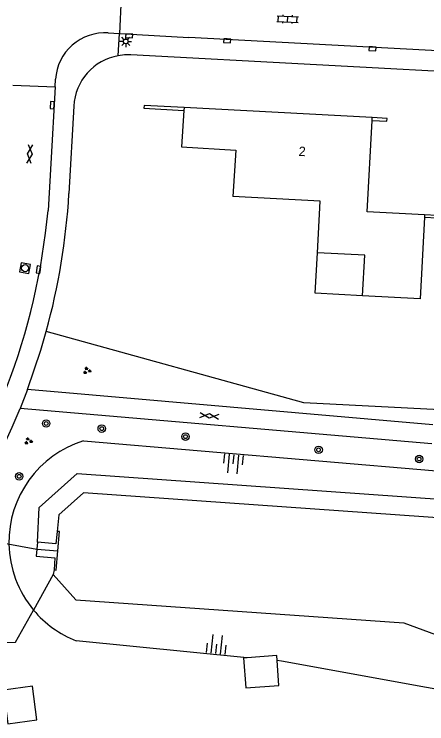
# Model space of a CAD drawing. Extents: x 131000 to 133013, y 393000 to 396501.
# Drawn here: x 131051.3 to 131095.4, y 395908.9 to 395984.8 of the extents above; entities that cross this region are included whole.
import ezdxf

# ---------------------------------------------------------------- set-up
doc = ezdxf.new("R2010")
doc.units = 0
for name, color, linetype in [('gg-afsc-erfafscheiding', 7, 'Continuous'), ('gg-afsc-muur', 7, 'Continuous'), ('gg-anno-huisnummerreeks BGT', 7, 'Continuous'), ('gg-bbg-gedigitaliseerde bebouwing', 7, 'Continuous'), ('gg-bbg-gedigitaliseerde bijgebouw', 7, 'Continuous'), ('gg-bbg-hoofdgebouw', 7, 'Continuous'), ('gg-bbg-luifel en loopbrug', 7, 'Continuous'), ('gg-knt-BGT kruinlijn', 7, 'Continuous'), ('gg-knt-bovenkant onderkant talud', 7, 'Continuous'), ('gg-knt-verharding', 7, 'Continuous'), ('gg-kntw-beschoeiing', 7, 'Continuous'), ('gg-kwrk-duiker nz buis', 7, 'Continuous'), ('gg-kwrk-uitstroombak niveau min 01', 7, 'Continuous'), ('gt-grn-groengrens', 7, 'Continuous'), ('gt-grn-weggrens', 7, 'Continuous'), ('gt-symb-boom', 7, 'Continuous'), ('gt-symb-gesloten verharding', 7, 'Continuous'), ('gt-symb-groenvak', 7, 'Continuous'), ('gt-symb-klinker verharding', 7, 'Continuous'), ('gt-symb-kolk', 7, 'Continuous'), ('gt-symb-lichtmast', 7, 'Continuous'), ('gt-symb-rioolschacht', 7, 'Continuous'), ('gt-symb-talud symbool', 7, 'Continuous')]:
    doc.layers.add(name, color=color, linetype=linetype)

# ---------------------------------------------------------------- blocks, each defined once
blk = doc.blocks.new('gt0-LMAST')
at = {"layer": 'gt-symb-lichtmast'}
for p, q in [((-0.182, 0.173), (-0.447, 0.438)), ((-0.005, 0.246), (-0.005, 0.621)), ((0.172, 0.173), (0.437, 0.438)), ((-0.255, -0.004), (-0.63, -0.004)), ((-0.182, -0.181), (-0.447, -0.446)), ((-0.005, -0.254), (-0.005, -0.629)), ((0.437, -0.446), (0.172, -0.181)), ((0.245, -0.004), (0.62, -0.004))]:
    blk.add_line(p, q, dxfattribs=at)
blk.add_circle((-0.005, -0.004), 0.25, dxfattribs=at)
blk = doc.blocks.new('gt0-KOLK')
at = {"layer": 'gt-symb-kolk'}
blk.add_lwpolyline([(0, 0), (0.375, 0), (0.375, 0.4), (-0.375, 0.4), (-0.375, 0), (0, 0)], dxfattribs=at)
blk = doc.blocks.new('gt0-KL1')
at = {"layer": 'gt-symb-klinker verharding'}
for p, q in [((-1.15, 0.3), (1.15, 0.3)), ((-1, -0.3), (-1, 0.3)), ((-0.5, 0.3), (-0.5, 0.45)), ((0, -0.3), (0, 0.3)), ((0.5, 0.3), (0.5, 0.45)), ((1, -0.3), (1, 0.3)), ((-1.15, -0.3), (1.15, -0.3)), ((-0.5, -0.45), (-0.5, -0.3)), ((0.5, -0.45), (0.5, -0.3))]:
    blk.add_line(p, q, dxfattribs=at)
blk = doc.blocks.new('gt0-RS')
at = {"layer": 'gt-symb-rioolschacht'}
blk.add_lwpolyline([(-0.5, -0.5), (0.5, -0.5), (0.5, 0.5), (-0.5, 0.5)], close=True, dxfattribs=at)
blk.add_circle((0, 0), 0.375, dxfattribs=at)
blk = doc.blocks.new('gt0-GESVH1')
at = {"layer": 'gt-symb-gesloten verharding'}
for p, q in [((-0.992, -0.261), (0.008, 0.239)), ((0.008, -0.261), (-0.992, 0.239)), ((0.008, 0.239), (1.008, -0.261)), ((1.008, 0.239), (0.008, -0.261))]:
    blk.add_line(p, q, dxfattribs=at)
blk = doc.blocks.new('gt0-GRVAK')
at = {"layer": 'gt-symb-groenvak'}
for p, q in [((-0.11, 0.189), (-0.228, 0.24)), ((-0.182, 0.153), (0.088, 0.153)), ((-0.091, 0.211), (-0.156, 0.322)), ((-0.047, 0.214), (-0.047, 0.393)), ((-0.004, 0.211), (0.061, 0.322)), ((0.015, 0.189), (0.133, 0.24)), ((0.262, -0.052), (0.197, 0.059)), ((0.305, -0.049), (0.305, 0.13)), ((0.349, -0.052), (0.414, 0.059)), ((-0.245, -0.228), (-0.363, -0.177)), ((-0.318, -0.264), (-0.047, -0.264)), ((-0.226, -0.206), (-0.291, -0.095)), ((-0.183, -0.203), (-0.183, -0.024)), ((-0.139, -0.206), (-0.074, -0.095)), ((-0.12, -0.228), (-0.002, -0.177)), ((0.243, -0.074), (0.125, -0.023)), ((0.17, -0.11), (0.441, -0.11)), ((0.368, -0.074), (0.486, -0.023))]:
    blk.add_line(p, q, dxfattribs=at)
blk = doc.blocks.new('gt0-BOOM')
at = {"layer": 'gt-symb-boom'}
for radius in [0.4, 0.2]:
    blk.add_circle((0, 0), radius, dxfattribs=at)
blk = doc.blocks.new('gt0-TALUD_1')
at = {"layer": 'gt-symb-talud symbool'}
for p, q in [((-1, -1), (-1, 0)), ((-0.5, -2), (-0.5, 0)), ((0, -1), (0, 0)), ((0.5, -2), (0.5, 0)), ((1, -1), (1, 0))]:
    blk.add_line(p, q, dxfattribs=at)

msp = doc.modelspace()

# ---------------------------------------------------------------- linework, layer by layer
at = {"layer": 'gg-afsc-erfafscheiding'}
msp.add_lwpolyline([(131098.465, 395942.442), (131098.193, 395942.398), (131082.244, 395943.239), (131054.732, 395950.861)], dxfattribs=at)
at = {"layer": 'gg-afsc-muur'}
for points in [[(131069.472, 395974.782), (131065.194, 395975.011), (131065.178, 395974.712), (131069.453, 395974.484)], [(131089.543, 395973.412), (131091.141, 395973.327), (131091.157, 395973.626), (131089.559, 395973.711)], [(131095.15, 395963.057), (131096.467, 395962.987), (131096.481, 395963.247), (131095.164, 395963.317)]]:
    msp.add_lwpolyline(points, dxfattribs=at)
at = {"layer": 'gg-bbg-gedigitaliseerde bebouwing'}
msp.add_line((131095.164, 395963.317), (131095.15, 395963.057), dxfattribs=at)
for points in [[(131083.705, 395959.278), (131083.998, 395964.777), (131074.663, 395965.275)], [(131095.15, 395963.057), (131094.686, 395954.349), (131088.544, 395954.677)], [(131088.544, 395954.677), (131088.775, 395959.008), (131083.705, 395959.278)]]:
    msp.add_lwpolyline(points, dxfattribs=at)
at = {"layer": 'gg-bbg-gedigitaliseerde bijgebouw'}
msp.add_line((131076.189, 395915.996), (131075.82, 395915.969), dxfattribs=at)
for points in [[(131075.82, 395915.969), (131076.059, 395912.765), (131079.603, 395913.029), (131079.405, 395915.678)], [(131079.405, 395915.678), (131079.364, 395916.233), (131076.189, 395915.996)], [(131050.174, 395912.541), (131050.631, 395908.929), (131053.734, 395909.336), (131053.261, 395912.946), (131050.174, 395912.541)]]:
    msp.add_lwpolyline(points, dxfattribs=at)
at = {"layer": 'gg-bbg-hoofdgebouw'}
for p, q in [((131069.472, 395974.782), (131069.453, 395974.484)), ((131089.559, 395973.711), (131069.472, 395974.782)), ((131089.543, 395973.412), (131089.559, 395973.711))]:
    msp.add_line(p, q, dxfattribs=at)
for points in [[(131069.453, 395974.484), (131069.203, 395970.598), (131074.981, 395970.226), (131074.663, 395965.275)], [(131095.164, 395963.317), (131089.022, 395963.645), (131089.543, 395973.412)]]:
    msp.add_lwpolyline(points, dxfattribs=at)
at = {"layer": 'gg-bbg-luifel en loopbrug'}
msp.add_lwpolyline([(131088.544, 395954.677), (131083.474, 395954.947), (131083.705, 395959.278)], dxfattribs=at)
at = {"layer": 'gg-knt-BGT kruinlijn'}
msp.add_lwpolyline([(131058.71, 395939.16), (131096.43, 395935.96), (131098.42, 395938.42)], dxfattribs=at)
for centre, radius, start, end in [((131062.067, 395928.344), 11.325, 107.2431, 181.0182), ((131062.072, 395928.348), 11.329, 181.03501, 219.87592)]:
    msp.add_arc(centre, radius, start, end, dxfattribs=at)
at = {"layer": 'gg-knt-bovenkant onderkant talud'}
msp.add_line((131076.189, 395915.996), (131057.936, 395917.802), dxfattribs=at)
msp.add_lwpolyline([(131135.483, 395912.11), (131131.3, 395909.19), (131110.85, 395910.01), (131079.89, 395915.63), (131079.405, 395915.678)], dxfattribs=at)
msp.add_arc((131062.071, 395928.354), 11.333, 219.90055, 248.59962, dxfattribs=at)
at = {"layer": 'gg-knt-verharding'}
for p, q in [((131062.799, 395987.747), (131062.546, 395982.719)), ((131061.363, 395982.76), (131062.546, 395982.719)), ((131062.546, 395982.719), (131069.961, 395982.291)), ((131137.221, 395978.686), (131069.961, 395982.291)), ((131055.673, 395976.987), (131055.721, 395977.81)), ((131051.17, 395977.181), (131055.673, 395976.987)), ((131057.677, 395974.953), (131057.155, 395965.589)), ((131052.728, 395944.645), (131051.951, 395942.637)), ((131096.04, 395940.88), (131052.728, 395944.645)), ((131095.931, 395938.865), (131051.951, 395942.637))]:
    msp.add_line(p, q, dxfattribs=at)
for points in [[(131103.461, 395978.283), (131063.772, 395980.417), (131063.098, 395980.414), (131062.426, 395980.332)], [(131055.673, 395976.987), (131055.241, 395968.807), (131054.926, 395963.783)], [(131052.728, 395944.645), (131054.143, 395948.847), (131054.732, 395950.861)], [(131050.194, 395938.675), (131051.104, 395940.637), (131051.951, 395942.637)]]:
    msp.add_lwpolyline(points, dxfattribs=at)
for centre, radius, start, end in [((131061.015, 395977.466), 5.305, 86.23806, 176.28603), ((131063.465, 395974.629), 5.797, 100.3244, 176.79445), ((130987.071, 395969.556), 70.196, 344.55458, 356.76058), ((130983.98, 395970.359), 71.25, 339.01187, 354.70441)]:
    msp.add_arc(centre, radius, start, end, dxfattribs=at)
at = {"layer": 'gg-kntw-beschoeiing'}
msp.add_line((131055.57, 395925.38), (131055.49, 395924.88), dxfattribs=at)
for points in [[(131103.7, 395938.157), (131103.63, 395936.25), (131098.56, 395930.8), (131058.73, 395933.63), (131056.09, 395931.25), (131055.907, 395929.48)], [(131055.49, 395924.88), (131057.91, 395922.19), (131092.95, 395919.71), (131110.151, 395913.38), (131130.23, 395912.3), (131132.86, 395914.68)]]:
    msp.add_lwpolyline(points, dxfattribs=at)
at = {"layer": 'gg-kwrk-duiker nz buis'}
msp.add_lwpolyline([(131012.015, 395936.004), (131013.946, 395934.904), (131053.725, 395927.595), (131055.965, 395927.415)], dxfattribs=at)
at = {"layer": 'gg-kwrk-uitstroombak niveau min 01'}
for points in [[(131055.907, 395929.48), (131055.77, 395928.16), (131053.8, 395928.34)], [(131055.57, 395925.38), (131055.79, 395925.35), (131056.14, 395929.48), (131055.907, 395929.48)], [(131053.8, 395928.34), (131053.65, 395926.85), (131055.67, 395926.67), (131055.57, 395925.38)]]:
    msp.add_lwpolyline(points, dxfattribs=at)
at = {"layer": 'gt-grn-groengrens'}
msp.add_line((131055.49, 395924.88), (131053.377, 395921.084), dxfattribs=at)
for points in [[(131053.8, 395928.34), (131053.995, 395932.054), (131058.023, 395935.685), (131097.747, 395932.863), (131101.659, 395937.067), (131101.702, 395938.257)], [(131035.128, 395917.223), (131051.459, 395917.638), (131053.377, 395921.084)]]:
    msp.add_lwpolyline(points, dxfattribs=at)
at = {"layer": 'gt-grn-weggrens'}
msp.add_line((131062.426, 395980.332), (131062.546, 395982.719), dxfattribs=at)

# ---------------------------------------------------------------- block references
at = {"layer": 'gt-symb-boom'}
for p in [(131054.725, 395941.024), (131060.666, 395940.475), (131069.612, 395939.619), (131083.837, 395938.209), (131094.582, 395937.228), (131051.838, 395935.371)]:
    msp.add_blockref('gt0-BOOM', p, dxfattribs=at)
at = {"layer": 'gt-symb-gesloten verharding'}
for p, rotation in [((131052.978, 395969.843), -94.93498592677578), ((131072.165, 395941.839), -4.416283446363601)]:
    msp.add_blockref('gt0-GESVH1', p, dxfattribs=dict(at, rotation=rotation))
at = {"layer": 'gt-symb-groenvak'}
for p in [(131059.081, 395946.681), (131052.81, 395939.149)]:
    msp.add_blockref('gt0-GRVAK', p, dxfattribs=at)
at = {"layer": 'gt-symb-klinker verharding', "rotation": -2.865265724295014}
msp.add_blockref('gt0-KL1', (131080.527, 395984.23), dxfattribs=at)
at = {"layer": 'gt-symb-kolk'}
for p, rotation in [((131063.603, 395982.648), 176.15925292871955), ((131074.082, 395982.116), 176.90594194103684), ((131089.607, 395981.274), 176.96313105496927), ((131055.566, 395975.026), 87.02032621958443), ((131054.111, 395957.435), 81.43241009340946)]:
    msp.add_blockref('gt0-KOLK', p, dxfattribs=dict(at, rotation=rotation))
at = {"layer": 'gt-symb-lichtmast'}
msp.add_blockref('gt0-LMAST', (131063.241, 395981.861), dxfattribs=at)
at = {"layer": 'gt-symb-rioolschacht', "rotation": -100.36632260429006}
msp.add_blockref('gt0-RS', (131052.468, 395957.623), dxfattribs=at)
at = {"layer": 'gt-symb-talud symbool'}
for p, xscale, yscale, rotation in [((131074.8, 395937.691), 0.9995358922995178, 0.9995358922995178, -4.8207660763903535), ((131072.832, 395916.437), 0.9999129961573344, 0.9999129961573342, 174.3179150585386)]:
    msp.add_blockref('gt0-TALUD_1', p, dxfattribs=dict(at, xscale=xscale, yscale=yscale, rotation=rotation))

# ---------------------------------------------------------------- texts
at = {"layer": 'gg-anno-huisnummerreeks BGT'}
msp.add_text('2', height=1, rotation=357, dxfattribs=at).set_placement((131081.688, 395969.624))

doc.saveas('drawing.dxf')
